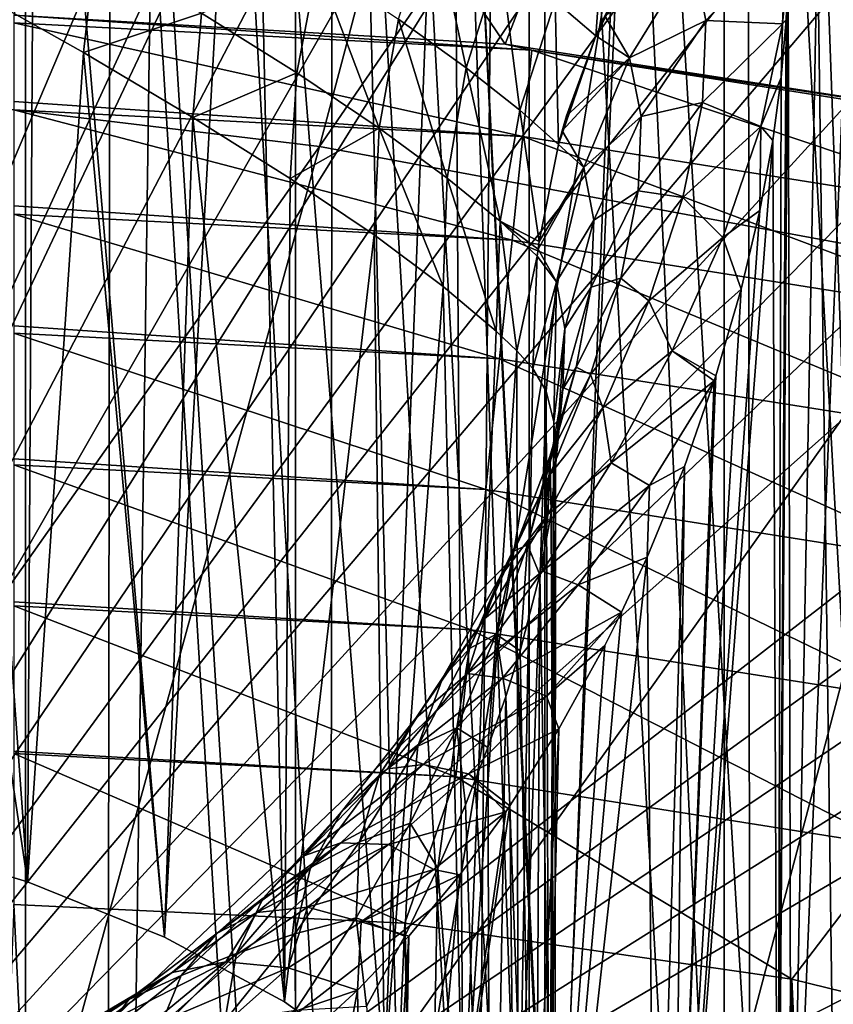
# Model space of a CAD drawing. Header units: metres. Extents: x -109 to 109, y -78 to 121.
# Tile 773 of 1056: x 7.42 to 9.4, y -13.93 to -11.53. Entities that reach past the tile are written whole.
import ezdxf

# ---------------------------------------------------------------- set-up
doc = ezdxf.new("R2010")
doc.units = ezdxf.units.M
doc.layers.add('solid_508554_SW0001', color=7, linetype='CONTINUOUS')

msp = doc.modelspace()

# ---------------------------------------------------------------- linework, layer by layer
at = {"layer": 'solid_508554_SW0001'}
for points in [[(6.423145, -19.82156, 39.123894), (8.487958, -20.147076, 38.560081), (7.048951, 4.990737, 25.77706)], [(8.487958, -20.147076, 38.560081), (7.88396, 4.258576, 25.879211), (7.048951, 4.990737, 25.77706)], [(8.487958, -20.147076, 38.560081), (8.700568, 3.531929, 25.949848), (7.88396, 4.258576, 25.879211)], [(8.487958, -20.147076, 38.560081), (9.499503, 2.811024, 25.989603), (8.700568, 3.531929, 25.949848)], [(8.487958, -20.147076, 38.560081), (10.488172, -20.561333, 37.842564), (9.499503, 2.811024, 25.989603)], [(5.75, -1.179039, -37.981754), (5.75, -14.267006, -31.022758), (23.401785, -14.267006, -31.022758)], [(11.492039, -1.179039, -37.981754), (5.75, -1.179039, -37.981754), (23.401785, -14.267006, -31.022758)], [(9.659669, -3.196356, -41.475849), (5.75, -15.767006, -33.620834), (5.75, -3.196356, -41.475849)], [(9.659669, -3.196356, -41.475849), (10.359494, -3.21484, -41.464298), (5.75, -15.767006, -33.620834)], [(10.359494, -3.21484, -41.464298), (11.057202, -3.269924, -41.429878), (5.75, -15.767006, -33.620834)], [(11.057202, -3.269924, -41.429878), (11.480465, -3.321346, -41.397747), (5.75, -15.767006, -33.620834)], [(11.480465, -3.321346, -41.397747), (11.621875, -3.341582, -41.385101), (5.75, -15.767006, -33.620834)], [(11.621875, -3.341582, -41.385101), (12.181594, -3.436978, -41.325493), (5.75, -15.767006, -33.620834)], [(12.181594, -3.436978, -41.325493), (12.733762, -3.555581, -41.251381), (5.75, -15.767006, -33.620834)], [(12.733762, -3.555581, -41.251381), (13.2759, -3.696718, -41.163189), (5.75, -15.767006, -33.620834)], [(13.2759, -3.696718, -41.163189), (13.807391, -3.860099, -41.061096), (5.75, -15.767006, -33.620834)], [(13.807391, -3.860099, -41.061096), (14.328628, -4.045819, -40.945045), (5.75, -15.767006, -33.620834)], [(9.510425, -14.823461, -11.176201), (9.510423, -3.999196, -17.425598), (9.135475, -4.479047, -18.276363)], [(14.328628, -4.045819, -40.945045), (14.839646, -4.253956, -40.814987), (5.75, -15.767006, -33.620834)], [(14.839646, -4.253956, -40.814987), (15.339787, -4.484349, -40.671021), (5.75, -15.767006, -33.620834)], [(9.135477, -15.320321, -12.017148), (9.135475, -4.479047, -18.276363), (8.660723, -4.934213, -19.089603)], [(9.135477, -15.320321, -12.017148), (9.510425, -14.823461, -11.176201), (9.135475, -4.479047, -18.276363)], [(15.339787, -4.484349, -40.671021), (15.827065, -4.736159, -40.513672), (5.75, -15.767006, -33.620834)], [(15.827065, -4.736159, -40.513672), (16.298344, -5.007792, -40.343937), (5.75, -15.767006, -33.620834)], [(8.660724, -15.797026, -12.817954), (8.660723, -4.934213, -19.089603), (8.091475, -5.359737, -19.856447)], [(8.660724, -15.797026, -12.817954), (9.135477, -15.320321, -12.017148), (8.660723, -4.934213, -19.089603)], [(16.298344, -5.007792, -40.343937), (16.7512, -5.297716, -40.162773), (5.75, -15.767006, -33.620834)], [(16.7512, -5.297716, -40.162773), (17.184731, -5.605155, -39.970665), (5.75, -15.767006, -33.620834)], [(8.091476, -16.248369, -13.56989), (8.091475, -5.359737, -19.856447), (7.433901, -5.751083, -20.568727)], [(8.091476, -16.248369, -13.56989), (8.660724, -15.797026, -12.817954), (8.091475, -5.359737, -19.856447)], [(17.184731, -5.605155, -39.970665), (17.992445, -6.271349, -39.554379), (5.75, -15.767006, -33.620834)], [(7.433904, -16.669548, -14.264944), (7.433901, -5.751083, -20.568727), (6.69489, -6.104142, -21.218948)], [(7.433904, -16.669548, -14.264944), (8.091476, -16.248369, -13.56989), (7.433901, -5.751083, -20.568727)], [(5.913664, -5.877412, 28.135874), (7.810618, -6.185591, 27.602091), (5.7801, -18.569515, 34.904865)], [(6.694893, -17.056128, -14.895814), (7.433904, -16.669548, -14.264944), (6.69489, -6.104142, -21.218948)], [(7.810618, -6.185591, 27.602091), (7.634212, -18.870733, 34.383137), (5.7801, -18.569515, 34.904865)], [(7.810618, -6.185591, 27.602091), (9.644688, -6.57755, 26.923199), (7.634212, -18.870733, 34.383137)], [(17.992445, -6.271349, -39.554379), (18.366848, -6.630276, -39.330097), (5.75, -15.767006, -33.620834)], [(9.644688, -6.57755, 26.923199), (9.42686, -19.253841, 33.719578), (7.634212, -18.870733, 34.383137)], [(18.366848, -6.630276, -39.330097), (18.720562, -7.005466, -39.095654), (5.75, -15.767006, -33.620834)], [(18.720562, -7.005466, -39.095654), (19.051762, -7.39502, -38.852234), (5.75, -15.767006, -33.620834)], [(19.051762, -7.39502, -38.852234), (19.3589, -7.797014, -38.60104), (5.75, -15.767006, -33.620834)], [(19.3589, -7.797014, -38.60104), (19.896652, -8.631512, -38.079586), (5.75, -15.767006, -33.620834)], [(9.210267, -7.834829, -59.631809), (6.602909, -11.652555, -66.38282), (6.703133, -11.294334, -65.76236)], [(9.210267, -7.834829, -59.631809), (8.149921, -11.838249, -66.562546), (6.602909, -11.652555, -66.38282)], [(9.210267, -7.834829, -59.631809), (10.715122, -8.109167, -59.694595), (8.149921, -11.838249, -66.562546)], [(10.715122, -8.109167, -59.694595), (9.690278, -12.123643, -66.634407), (8.149921, -11.838249, -66.562546)], [(9.679471, -17.666759, -16.590326), (9.192418, -8.863185, -21.663067), (9.660861, -8.616367, -21.235565)], [(19.896652, -8.631512, -38.079586), (20.330898, -9.503421, -37.534756), (5.75, -15.767006, -33.620834)], [(9.201024, -17.905983, -17.004675), (8.698686, -9.097452, -22.06883), (9.192418, -8.863185, -21.663067)], [(9.679471, -17.666759, -16.590326), (9.201024, -17.905983, -17.004675), (9.192418, -8.863185, -21.663067)], [(8.698957, -18.132782, -17.397505), (8.181185, -9.318447, -22.451603), (8.698686, -9.097452, -22.06883)], [(9.201024, -17.905983, -17.004675), (8.698957, -18.132782, -17.397505), (8.698686, -9.097452, -22.06883)], [(8.174561, -18.346577, -17.767807), (7.641208, -9.525617, -22.810432), (8.181185, -9.318447, -22.451603)], [(8.698957, -18.132782, -17.397505), (8.174561, -18.346577, -17.767807), (8.181185, -9.318447, -22.451603)], [(9.696388, -9.360734, 9.786733), (9.33898, -9.567246, 9.429044), (9.461201, -18.619303, -6.24958)], [(20.330898, -9.503421, -37.534756), (20.661522, -10.411524, -36.967312), (5.75, -15.767006, -33.620834)], [(7.629179, -18.546818, -18.114634), (7.08031, -9.718364, -23.144279), (7.641208, -9.525617, -22.810432)], [(8.174561, -18.346577, -17.767807), (7.629179, -18.546818, -18.114634), (7.641208, -9.525617, -22.810432)], [(9.33898, -9.567246, 9.429044), (8.928278, -9.747631, 9.116608), (9.461201, -18.619303, -6.24958)], [(7.629179, -18.546818, -18.114634), (7.064215, -18.732988, -18.437092), (7.08031, -9.718364, -23.144279)], [(8.928278, -9.747631, 9.116608), (8.472764, -9.89817, 8.855866), (8.722578, -14.918643, 0.160152)], [(8.928278, -9.747631, 9.116608), (8.722578, -14.918643, 0.160152), (9.461201, -18.619303, -6.24958)], [(8.472764, -9.89817, 8.855866), (7.979781, -10.016441, 8.651015), (8.308272, -14.09659, 1.58399)], [(8.472764, -9.89817, 8.855866), (8.308272, -14.09659, 1.58399), (8.499794, -14.289085, 1.250579)], [(8.472764, -9.89817, 8.855866), (8.499794, -14.289085, 1.250579), (8.633987, -14.492667, 0.897964)], [(8.472764, -9.89817, 8.855866), (8.633987, -14.492667, 0.897964), (8.708902, -14.704378, 0.53127)], [(8.472764, -9.89817, 8.855866), (8.708902, -14.704378, 0.53127), (8.722578, -14.918643, 0.160152)], [(7.979781, -10.016441, 8.651015), (7.458695, -10.100036, 8.506226), (7.77206, -13.762708, 2.162291)], [(7.979781, -10.016441, 8.651015), (7.77206, -13.762708, 2.162291), (8.064473, -13.920247, 1.889425)], [(7.979781, -10.016441, 8.651015), (8.064473, -13.920247, 1.889425), (8.308272, -14.09659, 1.58399)], [(7.458695, -10.100036, 8.506226), (6.92121, -10.147215, 8.424508), (7.438425, -13.62795, 2.395699)], [(7.458695, -10.100036, 8.506226), (7.438425, -13.62795, 2.395699), (7.77206, -13.762708, 2.162291)], [(6.92121, -10.147215, 8.424508), (7.069061, -13.518189, 2.585809), (7.438425, -13.62795, 2.395699)], [(8.602108, -11.589325, -59.769997), (7.732447, -10.302556, -57.64455), (7.405207, -11.518138, -59.75)], [(8.602108, -11.589325, -59.769997), (9.034417, -10.46291, -57.795441), (7.732447, -10.302556, -57.64455)], [(20.661522, -10.411524, -36.967312), (20.883615, -11.343092, -36.385204), (5.75, -15.767006, -33.620834)], [(8.602108, -11.589325, -59.769997), (9.781337, -11.771562, -59.779747), (9.034417, -10.46291, -57.795441)], [(9.781337, -11.771562, -59.779747), (10.330504, -10.708433, -57.843227), (9.034417, -10.46291, -57.795441)], [(9.463782, -10.73003, -1.01759), (9.521611, -14.540755, -7.770699), (9.298349, -14.771033, -7.637747)], [(9.371919, -10.825266, -0.962606), (9.463782, -10.73003, -1.01759), (9.298349, -14.771033, -7.637747)], [(9.371919, -10.825266, -0.962606), (9.298349, -14.771033, -7.637747), (9.291344, -11.400603, -1.785541)], [(8.723991, -11.484418, -0.437295), (8.847522, -11.229573, -0.497606), (8.822866, -11.568712, -0.759771)], [(8.847522, -11.229573, -0.497606), (8.95208, -11.317112, -0.821724), (8.822866, -11.568712, -0.759771)], [(8.507225, -11.646921, -0.05609), (8.342349, -11.52809, 0.221877), (8.424229, -11.262423, 0.140895)], [(8.507225, -11.646921, -0.05609), (8.424229, -11.262423, 0.140895), (8.590688, -11.381258, -0.135471)], [(8.822866, -11.568712, -0.759771), (8.95208, -11.317112, -0.821724), (8.868847, -11.468816, -0.78545)], [(9.090771, -11.531595, -1.529619), (9.059055, -11.372104, -1.184422), (9.287182, -11.321265, -1.638604)], [(9.090771, -11.531595, -1.529619), (9.287182, -11.321265, -1.638604), (9.277694, -11.539186, -1.997549)], [(9.277694, -11.539186, -1.997549), (9.287182, -11.321265, -1.638604), (9.291344, -11.400603, -1.785541)], [(20.883615, -11.343092, -36.385204), (20.993389, -12.27847, -35.800713), (5.75, -15.767006, -33.620834)], [(7.603349, -11.357641, 0.973571), (7.574615, -11.609611, 1.114261), (7.281295, -11.443444, 1.252484)], [(7.862747, -11.513158, 0.795933), (7.574615, -11.609611, 1.114261), (7.603349, -11.357641, 0.973571)], [(8.637384, -11.749721, -0.36011), (8.507225, -11.646921, -0.05609), (8.590688, -11.381258, -0.135471)], [(8.637384, -11.749721, -0.36011), (8.590688, -11.381258, -0.135471), (8.723991, -11.484418, -0.437295)], [(8.905142, -11.622352, -1.092719), (8.84436, -11.520202, -0.77241), (9.059055, -11.372104, -1.184422)], [(8.905142, -11.622352, -1.092719), (9.059055, -11.372104, -1.184422), (9.090771, -11.531595, -1.529619)], [(8.094584, -11.659171, 0.579086), (7.862747, -11.513158, 0.795933), (8.144855, -11.395794, 0.469784)], [(8.294971, -11.793826, 0.326672), (8.094584, -11.659171, 0.579086), (8.144855, -11.395794, 0.469784)], [(8.294971, -11.793826, 0.326672), (8.144855, -11.395794, 0.469784), (8.342349, -11.52809, 0.221877)], [(9.291344, -11.400603, -1.785541), (9.298349, -14.771033, -7.637747), (9.266297, -14.799256, -7.621453)], [(9.286738, -11.529937, -2.000115), (9.291344, -11.400603, -1.785541), (9.266297, -14.799256, -7.621453)], [(9.277694, -11.539186, -1.997549), (9.291344, -11.400603, -1.785541), (9.286738, -11.529937, -2.000115)], [(7.281295, -11.443444, 1.252484), (7.438425, -13.62795, 2.395699), (7.069061, -13.518189, 2.585809)], [(7.281295, -11.443444, 1.252484), (7.574615, -11.609611, 1.114261), (7.438425, -13.62795, 2.395699)], [(8.822866, -11.568712, -0.759771), (8.868847, -11.468816, -0.78545), (8.84436, -11.520202, -0.77241)], [(8.637384, -11.749721, -0.36011), (8.723991, -11.484418, -0.437295), (8.731584, -11.833291, -0.685571)], [(8.723991, -11.484418, -0.437295), (8.822866, -11.568712, -0.759771), (8.731584, -11.833291, -0.685571)], [(8.667223, -11.603233, -59.782154), (7.405207, -11.518138, -59.75), (7.405208, -11.537035, -59.782173)], [(8.667223, -11.603233, -59.782154), (8.602108, -11.589325, -59.769997), (7.405207, -11.518138, -59.75)], [(7.862747, -11.513158, 0.795933), (7.841591, -11.767395, 0.932906), (7.574615, -11.609611, 1.114261)], [(8.094584, -11.659171, 0.579086), (7.841591, -11.767395, 0.932906), (7.862747, -11.513158, 0.795933)], [(8.460713, -11.915014, 0.042941), (8.294971, -11.793826, 0.326672), (8.342349, -11.52809, 0.221877)], [(8.460713, -11.915014, 0.042941), (8.342349, -11.52809, 0.221877), (8.507225, -11.646921, -0.05609)], [(8.822866, -11.568712, -0.759771), (8.84436, -11.520202, -0.77241), (8.905142, -11.622352, -1.092719)], [(9.274539, -11.669884, -2.217753), (9.286738, -11.529937, -2.000115), (9.266297, -14.799256, -7.621453)], [(9.277694, -11.539186, -1.997549), (9.286738, -11.529937, -2.000115), (9.274539, -11.669884, -2.217753)], [(8.645122, -11.813801, -60.08363), (7.405208, -11.537035, -59.782173), (7.40521, -11.728622, -60.058723)], [(8.645122, -11.813801, -60.08363), (8.667223, -11.603233, -59.782154), (7.405208, -11.537035, -59.782173)], [(8.93302, -11.765475, -1.406727), (8.905142, -11.622352, -1.092719), (9.090771, -11.531595, -1.529619)], [(8.93302, -11.765475, -1.406727), (9.090771, -11.531595, -1.529619), (9.082286, -11.730803, -1.856757)], [(9.082286, -11.730803, -1.856757), (9.090771, -11.531595, -1.529619), (9.277694, -11.539186, -1.997549)], [(9.082286, -11.730803, -1.856757), (9.277694, -11.539186, -1.997549), (9.224244, -11.789836, -2.322855)], [(9.224244, -11.789836, -2.322855), (9.277694, -11.539186, -1.997549), (9.274539, -11.669884, -2.217753)], [(8.731584, -11.833291, -0.685571), (8.822866, -11.568712, -0.759771), (8.74086, -11.799649, -0.695478)], [(8.74086, -11.799649, -0.695478), (8.822866, -11.568712, -0.759771), (8.751549, -11.763553, -0.70596)], [(8.751549, -11.763553, -0.70596), (8.822866, -11.568712, -0.759771), (8.905142, -11.622352, -1.092719)], [(8.667223, -11.603233, -59.782154), (9.781337, -11.771562, -59.779747), (8.602108, -11.589325, -59.769997)], [(7.574615, -11.609611, 1.114261), (7.77206, -13.762708, 2.162291), (7.438425, -13.62795, 2.395699)], [(7.574615, -11.609611, 1.114261), (7.841591, -11.767395, 0.932906), (7.77206, -13.762708, 2.162291)], [(8.645122, -11.813801, -60.08363), (9.872925, -12.008151, -60.08363), (8.667223, -11.603233, -59.782154)], [(8.667223, -11.603233, -59.782154), (9.916981, -11.801066, -59.782154), (9.781337, -11.771562, -59.779747)], [(9.872925, -12.008151, -60.08363), (9.916981, -11.801066, -59.782154), (8.667223, -11.603233, -59.782154)], [(8.74086, -11.799649, -0.695478), (8.751549, -11.763553, -0.70596), (8.905142, -11.622352, -1.092719)], [(8.793623, -11.889609, -0.988512), (8.74086, -11.799649, -0.695478), (8.905142, -11.622352, -1.092719)], [(8.793623, -11.889609, -0.988512), (8.905142, -11.622352, -1.092719), (8.93302, -11.765475, -1.406727)], [(8.589518, -12.01992, -0.26767), (8.460713, -11.915014, 0.042941), (8.507225, -11.646921, -0.05609)], [(8.589518, -12.01992, -0.26767), (8.507225, -11.646921, -0.05609), (8.637384, -11.749721, -0.36011)], [(8.149921, -11.838249, -66.562546), (5.464356, -15.643112, -73.294662), (6.602909, -11.652555, -66.38282)], [(8.094584, -11.659171, 0.579086), (8.078415, -11.915653, 0.711857), (7.841591, -11.767395, 0.932906)], [(8.294971, -11.793826, 0.326672), (8.078415, -11.915653, 0.711857), (8.094584, -11.659171, 0.579086)], [(9.224244, -11.789836, -2.322855), (9.274539, -11.669884, -2.217753), (9.253583, -11.823315, -2.441766)], [(9.253583, -11.823315, -2.441766), (9.274539, -11.669884, -2.217753), (9.266297, -14.799256, -7.621453)], [(8.645122, -11.813801, -60.08363), (7.40521, -11.728622, -60.058723), (7.40521, -11.748763, -60.083649)], [(8.925566, -11.946391, -1.702861), (9.082286, -11.730803, -1.856757), (9.034429, -11.962264, -2.152687)], [(8.925566, -11.946391, -1.702861), (8.93302, -11.765475, -1.406727), (9.082286, -11.730803, -1.856757)], [(9.034429, -11.962264, -2.152687), (9.082286, -11.730803, -1.856757), (9.224244, -11.789836, -2.322855)], [(8.618633, -12.066143, -60.350716), (7.40521, -11.748763, -60.083649), (7.405212, -11.98277, -60.33263)], [(8.618633, -12.066143, -60.350716), (8.645122, -11.813801, -60.08363), (7.40521, -11.748763, -60.083649)], [(7.841591, -11.767395, 0.932906), (8.064473, -13.920247, 1.889425), (7.77206, -13.762708, 2.162291)], [(7.841591, -11.767395, 0.932906), (8.078415, -11.915653, 0.711857), (8.064473, -13.920247, 1.889425)], [(8.589518, -12.01992, -0.26767), (8.637384, -11.749721, -0.36011), (8.684546, -12.069625, -0.61229)], [(8.637384, -11.749721, -0.36011), (8.731584, -11.833291, -0.685571), (8.684546, -12.069625, -0.61229)], [(8.817666, -12.017368, -1.27284), (8.793623, -11.889609, -0.988512), (8.93302, -11.765475, -1.406727)], [(8.817666, -12.017368, -1.27284), (8.93302, -11.765475, -1.406727), (8.925566, -11.946391, -1.702861)], [(9.034429, -11.962264, -2.152687), (9.224244, -11.789836, -2.322855), (9.132096, -12.059496, -2.607324)], [(9.132096, -12.059496, -2.607324), (9.224244, -11.789836, -2.322855), (9.222036, -11.993796, -2.676036)], [(9.224244, -11.789836, -2.322855), (9.253583, -11.823315, -2.441766), (9.222036, -11.993796, -2.676036)], [(8.294971, -11.793826, 0.326672), (8.282582, -12.053431, 0.453684), (8.078415, -11.915653, 0.711857)], [(8.294971, -11.793826, 0.326672), (8.450891, -12.178666, 0.161933), (8.282582, -12.053431, 0.453684)], [(8.460713, -11.915014, 0.042941), (8.450891, -12.178666, 0.161933), (8.294971, -11.793826, 0.326672)], [(8.618633, -12.066143, -60.350716), (9.820127, -12.25632, -60.350716), (8.645122, -11.813801, -60.08363)], [(9.820127, -12.25632, -60.350716), (9.872925, -12.008151, -60.08363), (8.645122, -11.813801, -60.08363)], [(8.731584, -11.833291, -0.685571), (8.74086, -11.799649, -0.695478), (8.793623, -11.889609, -0.988512)], [(8.149921, -11.838249, -66.562546), (7.051018, -15.837034, -73.484901), (5.464356, -15.643112, -73.294662)], [(8.149921, -11.838249, -66.562546), (9.690278, -12.123643, -66.634407), (7.051018, -15.837034, -73.484901)], [(8.684546, -12.069625, -0.61229), (8.731584, -11.833291, -0.685571), (8.793623, -11.889609, -0.988512)], [(9.253583, -11.823315, -2.441766), (9.266297, -14.799256, -7.621453), (9.011497, -14.991591, -7.510408)], [(9.222036, -11.993796, -2.676036), (9.253583, -11.823315, -2.441766), (9.011497, -14.991591, -7.510408)], [(8.682158, -12.088282, -0.606236), (8.684546, -12.069625, -0.61229), (8.793623, -11.889609, -0.988512)], [(8.727139, -12.167551, -0.87427), (8.682158, -12.088282, -0.606236), (8.793623, -11.889609, -0.988512)], [(8.727139, -12.167551, -0.87427), (8.793623, -11.889609, -0.988512), (8.817666, -12.017368, -1.27284)], [(8.078415, -11.915653, 0.711857), (8.282582, -12.053431, 0.453684), (8.064473, -13.920247, 1.889425)], [(8.460713, -11.915014, 0.042941), (8.580321, -12.288092, -0.158789), (8.450891, -12.178666, 0.161933)], [(8.589518, -12.01992, -0.26767), (8.580321, -12.288092, -0.158789), (8.460713, -11.915014, 0.042941)], [(8.811245, -12.180848, -1.539508), (8.925566, -11.946391, -1.702861), (8.883424, -12.159011, -1.97046)], [(8.811245, -12.180848, -1.539508), (8.817666, -12.017368, -1.27284), (8.925566, -11.946391, -1.702861)], [(8.883424, -12.159011, -1.97046), (8.925566, -11.946391, -1.702861), (9.034429, -11.962264, -2.152687)], [(8.618633, -12.066143, -60.350716), (7.405212, -11.98277, -60.33263), (7.405212, -12.002495, -60.350735)], [(8.883424, -12.159011, -1.97046), (9.034429, -11.962264, -2.152687), (8.951657, -12.213821, -2.411487)], [(8.951657, -12.213821, -2.411487), (9.034429, -11.962264, -2.152687), (9.132096, -12.059496, -2.607324)], [(8.588334, -12.354781, -60.577614), (7.405212, -12.002495, -60.350735), (7.405213, -12.274901, -60.565598)], [(8.588334, -12.354781, -60.577614), (8.618633, -12.066143, -60.350716), (7.405212, -12.002495, -60.350735)], [(9.176649, -12.185653, -2.924203), (9.222036, -11.993796, -2.676036), (9.011497, -14.991591, -7.510408)], [(9.132096, -12.059496, -2.607324), (9.222036, -11.993796, -2.676036), (9.176649, -12.185653, -2.924203)], [(8.589518, -12.01992, -0.26767), (8.629975, -12.335821, -0.32912), (8.580321, -12.288092, -0.158789)], [(8.589518, -12.01992, -0.26767), (8.680145, -12.10531, -0.600677), (8.629975, -12.335821, -0.32912)], [(8.589518, -12.01992, -0.26767), (8.684546, -12.069625, -0.61229), (8.682158, -12.088282, -0.606236)], [(8.589518, -12.01992, -0.26767), (8.682158, -12.088282, -0.606236), (8.680145, -12.10531, -0.600677)], [(8.747439, -12.281309, -1.13113), (8.727139, -12.167551, -0.87427), (8.817666, -12.017368, -1.27284)], [(8.747439, -12.281309, -1.13113), (8.817666, -12.017368, -1.27284), (8.811245, -12.180848, -1.539508)], [(8.282582, -12.053431, 0.453684), (8.308272, -14.09659, 1.58399), (8.064473, -13.920247, 1.889425)], [(8.282582, -12.053431, 0.453684), (8.450891, -12.178666, 0.161933), (8.308272, -14.09659, 1.58399)], [(8.588334, -12.354781, -60.577614), (9.759732, -12.540185, -60.577614), (8.618633, -12.066143, -60.350716)], [(9.759732, -12.540185, -60.577614), (9.820127, -12.25632, -60.350716), (8.618633, -12.066143, -60.350716)], [(8.951657, -12.213821, -2.411487), (9.132096, -12.059496, -2.607324), (9.008538, -12.335422, -2.848799)], [(9.008538, -12.335422, -2.848799), (9.132096, -12.059496, -2.607324), (9.176649, -12.185653, -2.924203)], [(8.680145, -12.10531, -0.600677), (8.669254, -12.37823, -0.504999), (8.629975, -12.335821, -0.32912)], [(8.680145, -12.10531, -0.600677), (8.727139, -12.167551, -0.87427), (8.669254, -12.37823, -0.504999)], [(8.680145, -12.10531, -0.600677), (8.682158, -12.088282, -0.606236), (8.727139, -12.167551, -0.87427)], [(9.690278, -12.123643, -66.634407), (8.631145, -16.132805, -73.563599), (7.051018, -15.837034, -73.484901)], [(9.690278, -12.123643, -66.634407), (11.206766, -12.522927, -66.627831), (8.631145, -16.132805, -73.563599)], [(8.727139, -12.167551, -0.87427), (8.701649, -12.433493, -0.70665), (8.669254, -12.37823, -0.504999)], [(8.727139, -12.167551, -0.87427), (8.7202, -12.508823, -0.899426), (8.701649, -12.433493, -0.70665)], [(8.747439, -12.281309, -1.13113), (8.7202, -12.508823, -0.899426), (8.727139, -12.167551, -0.87427)], [(8.774807, -12.375418, -1.780493), (8.883424, -12.159011, -1.97046), (8.81017, -12.392888, -2.204983)], [(8.774807, -12.375418, -1.780493), (8.811245, -12.180848, -1.539508), (8.883424, -12.159011, -1.97046)], [(8.81017, -12.392888, -2.204983), (8.883424, -12.159011, -1.97046), (8.951657, -12.213821, -2.411487)], [(8.450891, -12.178666, 0.161933), (8.499794, -14.289085, 1.250579), (8.308272, -14.09659, 1.58399)], [(8.450891, -12.178666, 0.161933), (8.580321, -12.288092, -0.158789), (8.499794, -14.289085, 1.250579)], [(8.74203, -12.428621, -1.370567), (8.811245, -12.180848, -1.539508), (8.774807, -12.375418, -1.780493)], [(8.74203, -12.428621, -1.370567), (8.747439, -12.281309, -1.13113), (8.811245, -12.180848, -1.539508)], [(9.008538, -12.335422, -2.848799), (9.176649, -12.185653, -2.924203), (9.115438, -12.396333, -3.181992)], [(9.115438, -12.396333, -3.181992), (9.176649, -12.185653, -2.924203), (9.011497, -14.991591, -7.510408)], [(8.81017, -12.392888, -2.204983), (8.951657, -12.213821, -2.411487), (8.840129, -12.47396, -2.631607)], [(8.840129, -12.47396, -2.631607), (8.951657, -12.213821, -2.411487), (9.008538, -12.335422, -2.848799)], [(20.993389, -12.27847, -35.800713), (21.094297, -14.025611, -34.708981), (5.75, -15.767006, -33.620834)], [(8.588334, -12.354781, -60.577614), (7.405213, -12.274901, -60.565598), (7.405213, -12.292723, -60.577637)], [(8.554882, -12.673449, -60.759403), (7.405213, -12.292723, -60.577637), (7.405213, -12.598493, -60.752422)], [(8.554882, -12.673449, -60.759403), (8.588334, -12.354781, -60.577614), (7.405213, -12.292723, -60.577637)], [(8.580321, -12.288092, -0.158789), (8.629975, -12.335821, -0.32912), (8.499794, -14.289085, 1.250579)], [(8.747439, -12.281309, -1.13113), (8.724646, -12.607087, -1.084892), (8.7202, -12.508823, -0.899426)], [(8.74203, -12.428621, -1.370567), (8.724646, -12.607087, -1.084892), (8.747439, -12.281309, -1.13113)], [(8.629975, -12.335821, -0.32912), (8.633987, -14.492667, 0.897964), (8.499794, -14.289085, 1.250579)], [(8.629975, -12.335821, -0.32912), (8.669254, -12.37823, -0.504999), (8.633987, -14.492667, 0.897964)], [(8.840129, -12.47396, -2.631607), (9.008538, -12.335422, -2.848799), (8.86029, -12.608384, -3.051353)], [(8.86029, -12.608384, -3.051353), (9.008538, -12.335422, -2.848799), (9.111379, -12.408993, -3.197059)], [(9.008538, -12.335422, -2.848799), (9.115438, -12.396333, -3.181992), (9.111379, -12.408993, -3.197059)], [(8.554882, -12.673449, -60.759403), (9.693055, -12.853582, -60.759403), (8.588334, -12.354781, -60.577614)], [(9.693055, -12.853582, -60.759403), (9.759732, -12.540185, -60.577614), (8.588334, -12.354781, -60.577614)], [(8.669254, -12.37823, -0.504999), (8.701649, -12.433493, -0.70665), (8.633987, -14.492667, 0.897964)], [(8.710716, -12.637862, -2.405518), (8.81017, -12.392888, -2.204983), (8.840129, -12.47396, -2.631607)], [(8.710987, -12.592456, -1.992703), (8.81017, -12.392888, -2.204983), (8.710716, -12.637862, -2.405518)], [(8.710987, -12.592456, -1.992703), (8.774807, -12.375418, -1.780493), (8.81017, -12.392888, -2.204983)], [(8.711148, -12.606359, -1.587283), (8.774807, -12.375418, -1.780493), (8.710987, -12.592456, -1.992703)], [(8.711148, -12.606359, -1.587283), (8.74203, -12.428621, -1.370567), (8.774807, -12.375418, -1.780493)], [(8.953136, -12.663397, -3.378514), (8.86029, -12.608384, -3.051353), (9.111379, -12.408993, -3.197059)], [(8.953136, -12.663397, -3.378514), (9.111379, -12.408993, -3.197059), (9.038423, -12.617383, -3.439612)], [(9.111379, -12.408993, -3.197059), (9.115438, -12.396333, -3.181992), (9.011497, -14.991591, -7.510408)], [(9.038423, -12.617383, -3.439612), (9.111379, -12.408993, -3.197059), (9.011497, -14.991591, -7.510408)], [(8.701649, -12.433493, -0.70665), (8.708902, -14.704378, 0.53127), (8.633987, -14.492667, 0.897964)], [(8.701649, -12.433493, -0.70665), (8.7202, -12.508823, -0.899426), (8.708902, -14.704378, 0.53127)], [(8.711148, -12.606359, -1.587283), (8.713899, -12.730687, -1.262601), (8.74203, -12.428621, -1.370567)], [(8.74203, -12.428621, -1.370567), (8.713899, -12.730687, -1.262601), (8.724646, -12.607087, -1.084892)], [(8.705519, -12.734017, -2.816858), (8.840129, -12.47396, -2.631607), (8.86029, -12.608384, -3.051353)], [(8.710716, -12.637862, -2.405518), (8.840129, -12.47396, -2.631607), (8.705519, -12.734017, -2.816858)], [(8.7202, -12.508823, -0.899426), (8.724646, -12.607087, -1.084892), (8.708902, -14.704378, 0.53127)], [(11.206766, -12.522927, -66.627831), (10.186894, -16.545107, -73.561165), (8.631145, -16.132805, -73.563599)], [(8.554882, -12.673449, -60.759403), (7.405213, -12.598493, -60.752422), (7.405213, -12.613142, -60.759418)], [(8.623364, -12.823248, -2.175887), (8.710987, -12.592456, -1.992703), (8.710716, -12.637862, -2.405518)], [(8.656454, -12.807799, -1.779675), (8.710987, -12.592456, -1.992703), (8.623364, -12.823248, -2.175887)], [(8.656454, -12.807799, -1.779675), (8.711148, -12.606359, -1.587283), (8.710987, -12.592456, -1.992703)], [(8.656454, -12.807799, -1.779675), (8.686456, -12.881332, -1.431839), (8.711148, -12.606359, -1.587283)], [(8.711148, -12.606359, -1.587283), (8.686456, -12.881332, -1.431839), (8.713899, -12.730687, -1.262601)], [(8.953136, -12.663397, -3.378514), (8.692814, -12.871826, -3.220449), (8.86029, -12.608384, -3.051353)], [(8.705519, -12.734017, -2.816858), (8.86029, -12.608384, -3.051353), (8.692814, -12.871826, -3.220449)], [(8.724646, -12.607087, -1.084892), (8.722578, -14.918643, 0.160152), (8.708902, -14.704378, 0.53127)], [(8.724646, -12.607087, -1.084892), (8.713899, -12.730687, -1.262601), (8.722578, -14.918643, 0.160152)], [(8.519003, -13.015224, -60.892128), (7.405213, -12.613142, -60.759418), (7.405212, -12.946314, -60.888931)], [(8.519003, -13.015224, -60.892128), (8.554882, -12.673449, -60.759403), (7.405213, -12.613142, -60.759418)], [(8.947718, -12.837912, -3.686445), (9.038423, -12.617383, -3.439612), (8.967382, -15.019935, -7.494044)], [(8.953136, -12.663397, -3.378514), (9.038423, -12.617383, -3.439612), (8.947718, -12.837912, -3.686445)], [(9.038423, -12.617383, -3.439612), (9.011497, -14.991591, -7.510408), (8.967382, -15.019935, -7.494044)], [(8.589587, -12.885892, -2.575571), (8.710716, -12.637862, -2.405518), (8.705519, -12.734017, -2.816858)], [(8.623364, -12.823248, -2.175887), (8.710716, -12.637862, -2.405518), (8.589587, -12.885892, -2.575571)], [(8.519003, -13.015224, -60.892128), (9.621541, -13.189707, -60.892128), (8.554882, -12.673449, -60.759403)], [(9.621541, -13.189707, -60.892128), (9.693055, -12.853582, -60.759403), (8.554882, -12.673449, -60.759403)], [(8.953136, -12.663397, -3.378514), (8.780136, -12.905585, -3.531995), (8.692814, -12.871826, -3.220449)], [(8.953136, -12.663397, -3.378514), (8.947718, -12.837912, -3.686445), (8.780136, -12.905585, -3.531995)], [(8.552422, -12.987603, -2.972237), (8.705519, -12.734017, -2.816858), (8.692814, -12.871826, -3.220449)], [(8.589587, -12.885892, -2.575571), (8.705519, -12.734017, -2.816858), (8.552422, -12.987603, -2.972237)], [(8.713899, -12.730687, -1.262601), (8.686456, -12.881332, -1.431839), (8.722578, -14.918643, 0.160152)], [(8.515238, -13.060413, -2.333207), (8.623364, -12.823248, -2.175887), (8.589587, -12.885892, -2.575571)], [(8.580142, -13.025727, -1.948154), (8.623364, -12.823248, -2.175887), (8.515238, -13.060413, -2.333207)], [(8.580142, -13.025727, -1.948154), (8.638387, -13.066298, -1.598085), (8.656454, -12.807799, -1.779675)], [(8.580142, -13.025727, -1.948154), (8.656454, -12.807799, -1.779675), (8.623364, -12.823248, -2.175887)], [(8.656454, -12.807799, -1.779675), (8.638387, -13.066298, -1.598085), (8.686456, -12.881332, -1.431839)], [(8.947718, -12.837912, -3.686445), (8.967382, -15.019935, -7.494044), (8.68906, -15.171549, -7.40651)], [(8.885427, -12.97171, -3.832506), (8.947718, -12.837912, -3.686445), (8.68906, -15.171549, -7.40651)], [(8.780136, -12.905585, -3.531995), (8.947718, -12.837912, -3.686445), (8.885427, -12.97171, -3.832506)], [(8.780136, -12.905585, -3.531995), (8.510161, -13.121309, -3.361816), (8.692814, -12.871826, -3.220449)], [(8.552422, -12.987603, -2.972237), (8.692814, -12.871826, -3.220449), (8.510161, -13.121309, -3.361816)], [(8.450414, -13.130771, -2.719608), (8.589587, -12.885892, -2.575571), (8.552422, -12.987603, -2.972237)], [(8.515238, -13.060413, -2.333207), (8.589587, -12.885892, -2.575571), (8.450414, -13.130771, -2.719608)], [(8.686456, -12.881332, -1.431839), (8.638387, -13.066298, -1.598085), (8.674805, -15.132242, -0.209812)], [(8.686456, -12.881332, -1.431839), (8.674805, -15.132242, -0.209812), (8.722578, -14.918643, 0.160152)], [(8.780136, -12.905585, -3.531995), (8.59568, -13.132791, -3.662347), (8.510161, -13.121309, -3.361816)], [(8.780136, -12.905585, -3.531995), (8.885427, -12.97171, -3.832506), (8.59568, -13.132791, -3.662347)], [(8.481477, -13.372688, -60.972912), (7.405212, -12.956797, -60.892139), (7.40521, -13.310596, -60.972076)], [(8.519003, -13.015224, -60.892128), (7.405212, -12.946314, -60.888931), (7.405212, -12.956797, -60.892139)], [(8.481477, -13.372688, -60.972912), (8.519003, -13.015224, -60.892128), (7.405212, -12.956797, -60.892139)], [(8.384207, -13.230164, -3.102952), (8.552422, -12.987603, -2.972237), (8.510161, -13.121309, -3.361816)], [(8.450414, -13.130771, -2.719608), (8.552422, -12.987603, -2.972237), (8.384207, -13.230164, -3.102952)], [(8.702856, -13.176366, -3.95332), (8.59568, -13.132791, -3.662347), (8.885427, -12.97171, -3.832506)], [(8.844849, -13.052691, -3.919865), (8.885427, -12.97171, -3.832506), (8.68906, -15.171549, -7.40651)], [(8.702856, -13.176366, -3.95332), (8.885427, -12.97171, -3.832506), (8.844849, -13.052691, -3.919865)], [(8.481477, -13.372688, -60.972912), (9.546744, -13.541259, -60.972912), (8.519003, -13.015224, -60.892128)], [(9.546744, -13.541259, -60.972912), (9.621541, -13.189707, -60.892128), (8.519003, -13.015224, -60.892128)], [(8.484232, -13.253449, -2.095506), (8.559884, -13.301601, -1.769339), (8.580142, -13.025727, -1.948154)], [(8.484232, -13.253449, -2.095506), (8.580142, -13.025727, -1.948154), (8.515238, -13.060413, -2.333207)], [(8.580142, -13.025727, -1.948154), (8.559884, -13.301601, -1.769339), (8.603735, -13.176827, -1.682887)], [(8.580142, -13.025727, -1.948154), (8.603735, -13.176827, -1.682887), (8.638387, -13.066298, -1.598085)], [(8.389206, -13.297939, -2.468546), (8.515238, -13.060413, -2.333207), (8.450414, -13.130771, -2.719608)], [(8.484232, -13.253449, -2.095506), (8.515238, -13.060413, -2.333207), (8.389206, -13.297939, -2.468546)], [(8.732369, -13.25604, -4.136699), (8.844849, -13.052691, -3.919865), (8.68906, -15.171549, -7.40651)], [(8.702856, -13.176366, -3.95332), (8.844849, -13.052691, -3.919865), (8.732369, -13.25604, -4.136699)], [(8.638387, -13.066298, -1.598085), (8.603735, -13.176827, -1.682887), (8.674805, -15.132242, -0.209812)], [(8.295815, -13.367808, -2.842251), (8.450414, -13.130771, -2.719608), (8.384207, -13.230164, -3.102952)], [(8.389206, -13.297939, -2.468546), (8.450414, -13.130771, -2.719608), (8.295815, -13.367808, -2.842251)], [(8.59568, -13.132791, -3.662347), (8.315434, -13.353433, -3.480447), (8.510161, -13.121309, -3.361816)], [(8.384207, -13.230164, -3.102952), (8.510161, -13.121309, -3.361816), (8.315434, -13.353433, -3.480447)], [(8.59568, -13.132791, -3.662347), (8.402238, -13.342785, -3.773402), (8.315434, -13.353433, -3.480447)], [(8.702856, -13.176366, -3.95332), (8.402238, -13.342785, -3.773402), (8.59568, -13.132791, -3.662347)], [(8.702856, -13.176366, -3.95332), (8.512888, -13.365517, -4.058092), (8.402238, -13.342785, -3.773402)], [(8.702856, -13.176366, -3.95332), (8.732369, -13.25604, -4.136699), (8.512888, -13.365517, -4.058092)], [(8.603735, -13.176827, -1.682887), (8.559884, -13.301601, -1.769339), (8.566797, -15.339779, -0.569277)], [(8.603735, -13.176827, -1.682887), (8.566797, -15.339779, -0.569277), (8.674805, -15.132242, -0.209812)], [(8.203417, -13.458057, -3.213559), (8.384207, -13.230164, -3.102952), (8.315434, -13.353433, -3.480447)], [(8.295815, -13.367808, -2.842251), (8.384207, -13.230164, -3.102952), (8.203417, -13.458057, -3.213559)], [(8.370248, -13.485149, -2.224995), (8.437832, -13.595462, -1.945332), (8.484232, -13.253449, -2.095506)], [(8.370248, -13.485149, -2.224995), (8.484232, -13.253449, -2.095506), (8.389206, -13.297939, -2.468546)], [(8.484232, -13.253449, -2.095506), (8.437832, -13.595462, -1.945332), (8.505173, -13.441213, -1.856987)], [(8.484232, -13.253449, -2.095506), (8.505173, -13.441213, -1.856987), (8.559884, -13.301601, -1.769339)], [(8.512888, -13.365517, -4.058092), (8.732369, -13.25604, -4.136699), (8.613506, -13.443174, -4.334469)], [(8.613506, -13.443174, -4.334469), (8.732369, -13.25604, -4.136699), (8.632245, -15.197343, -7.391617)], [(8.732369, -13.25604, -4.136699), (8.68906, -15.171549, -7.40651), (8.632245, -15.197343, -7.391617)], [(8.247077, -13.530985, -2.585886), (8.389206, -13.297939, -2.468546), (8.295815, -13.367808, -2.842251)], [(8.370248, -13.485149, -2.224995), (8.389206, -13.297939, -2.468546), (8.247077, -13.530985, -2.585886)], [(8.559884, -13.301601, -1.769339), (8.505173, -13.441213, -1.856987), (8.566797, -15.339779, -0.569277)], [(7.40521, -13.316224, -60.972919), (7.405207, -13.683202, -61), (8.357316, -13.729069, -61)], [(8.481477, -13.372688, -60.972912), (7.40521, -13.310596, -60.972076), (7.40521, -13.316224, -60.972919)], [(8.481477, -13.372688, -60.972912), (7.40521, -13.316224, -60.972919), (8.357316, -13.729069, -61)], [(8.402238, -13.342785, -3.773402), (8.111263, -13.56514, -3.580633), (8.315434, -13.353433, -3.480447)], [(8.402238, -13.342785, -3.773402), (8.202061, -13.533509, -3.868394), (8.111263, -13.56514, -3.580633)], [(8.512888, -13.365517, -4.058092), (8.202061, -13.533509, -3.868394), (8.402238, -13.342785, -3.773402)], [(8.203417, -13.458057, -3.213559), (8.315434, -13.353433, -3.480447), (8.111263, -13.56514, -3.580633)], [(8.127696, -13.593094, -2.947559), (8.295815, -13.367808, -2.842251), (8.203417, -13.458057, -3.213559)], [(8.247077, -13.530985, -2.585886), (8.295815, -13.367808, -2.842251), (8.127696, -13.593094, -2.947559)], [(8.512888, -13.365517, -4.058092), (8.318013, -13.537242, -4.149219), (8.202061, -13.533509, -3.868394)], [(8.512888, -13.365517, -4.058092), (8.603509, -13.457768, -4.349855), (8.318013, -13.537242, -4.149219)], [(8.481477, -13.372688, -60.972912), (8.357316, -13.729069, -61), (9.300199, -13.865629, -61)], [(8.481477, -13.372688, -60.972912), (9.300199, -13.865629, -61), (9.546744, -13.541259, -60.972912)], [(8.512888, -13.365517, -4.058092), (8.613506, -13.443174, -4.334469), (8.603509, -13.457768, -4.349855)], [(8.613506, -13.443174, -4.334469), (8.632245, -15.197343, -7.391617), (8.338629, -15.306668, -7.328499)], [(8.603509, -13.457768, -4.349855), (8.613506, -13.443174, -4.334469), (8.338629, -15.306668, -7.328499)], [(8.505173, -13.441213, -1.856987), (8.437832, -13.595462, -1.945332), (8.566797, -15.339779, -0.569277)], [(8.01216, -13.667933, -3.307988), (8.203417, -13.458057, -3.213559), (8.111263, -13.56514, -3.580633)], [(8.127696, -13.593094, -2.947559), (8.203417, -13.458057, -3.213559), (8.01216, -13.667933, -3.307988)], [(8.428341, -13.598386, -4.42947), (8.318013, -13.537242, -4.149219), (8.603509, -13.457768, -4.349855)], [(8.491148, -13.61152, -4.512441), (8.603509, -13.457768, -4.349855), (8.338629, -15.306668, -7.328499)], [(8.428341, -13.598386, -4.42947), (8.603509, -13.457768, -4.349855), (8.491148, -13.61152, -4.512441)], [(8.239147, -13.715829, -2.33993), (8.357352, -13.76061, -2.032639), (8.370248, -13.485149, -2.224995)], [(8.239147, -13.715829, -2.33993), (8.370248, -13.485149, -2.224995), (8.247077, -13.530985, -2.585886)], [(8.370248, -13.485149, -2.224995), (8.357352, -13.76061, -2.032639), (8.437832, -13.595462, -1.945332)], [(8.202061, -13.533509, -3.868394), (7.900209, -13.753417, -3.666085), (8.111263, -13.56514, -3.580633)], [(8.202061, -13.533509, -3.868394), (7.997428, -13.702913, -3.95021), (7.900209, -13.753417, -3.666085)], [(8.318013, -13.537242, -4.149219), (7.997428, -13.702913, -3.95021), (8.202061, -13.533509, -3.868394)], [(8.318013, -13.537242, -4.149219), (8.120144, -13.690156, -4.228852), (7.997428, -13.702913, -3.95021)], [(8.090065, -13.755344, -2.688749), (8.247077, -13.530985, -2.585886), (8.127696, -13.593094, -2.947559)], [(8.239147, -13.715829, -2.33993), (8.247077, -13.530985, -2.585886), (8.090065, -13.755344, -2.688749)], [(8.428341, -13.598386, -4.42947), (8.120144, -13.690156, -4.228852), (8.318013, -13.537242, -4.149219)], [(9.546744, -13.541259, -60.972912), (9.300199, -13.865629, -61), (10.227516, -14.092777, -61)], [(8.01216, -13.667933, -3.307988), (8.111263, -13.56514, -3.580633), (7.900209, -13.753417, -3.666085)], [(7.947577, -13.802941, -3.039055), (8.127696, -13.593094, -2.947559), (8.01216, -13.667933, -3.307988)], [(8.090065, -13.755344, -2.688749), (8.127696, -13.593094, -2.947559), (7.947577, -13.802941, -3.039055)], [(8.428341, -13.598386, -4.42947), (8.251149, -13.725414, -4.50134), (8.120144, -13.690156, -4.228852)], [(8.428341, -13.598386, -4.42947), (8.491148, -13.61152, -4.512441), (8.251149, -13.725414, -4.50134)], [(8.251149, -13.725414, -4.50134), (8.491148, -13.61152, -4.512441), (8.36722, -13.76079, -4.671713)], [(8.36722, -13.76079, -4.671713), (8.491148, -13.61152, -4.512441), (8.338629, -15.306668, -7.328499)], [(8.437832, -13.595462, -1.945332), (8.357352, -13.76061, -2.032639), (8.400336, -15.537838, -0.912324)], [(8.437832, -13.595462, -1.945332), (8.400336, -15.537838, -0.912324), (8.566797, -15.339779, -0.569277)], [(7.057512, -23.26766, -61), (7.914395, -24.079554, -61), (7.405207, -13.683202, -61)], [(7.914395, -24.079554, -61), (8.357316, -13.729069, -61), (7.405207, -13.683202, -61)], [(7.812465, -13.856434, -3.389659), (8.01216, -13.667933, -3.307988), (7.900209, -13.753417, -3.666085)], [(7.947577, -13.802941, -3.039055), (8.01216, -13.667933, -3.307988), (7.812465, -13.856434, -3.389659)], [(7.997428, -13.702913, -3.95021), (7.790823, -13.848944, -4.021572), (7.900209, -13.753417, -3.666085)], [(7.921354, -13.822906, -4.299074), (7.790823, -13.848944, -4.021572), (7.997428, -13.702913, -3.95021)], [(8.120144, -13.690156, -4.228852), (7.921354, -13.822906, -4.299074), (7.997428, -13.702913, -3.95021)], [(8.073551, -13.837679, -4.566172), (7.921354, -13.822906, -4.299074), (8.120144, -13.690156, -4.228852)], [(8.251149, -13.725414, -4.50134), (8.073551, -13.837679, -4.566172), (8.120144, -13.690156, -4.228852)], [(7.914395, -24.079554, -61), (8.67846, -24.979353, -61), (8.357316, -13.729069, -61)], [(8.251149, -13.725414, -4.50134), (8.242393, -13.892323, -4.814615), (8.073551, -13.837679, -4.566172)], [(8.091415, -13.940967, -2.443257), (8.239147, -13.715829, -2.33993), (8.090065, -13.755344, -2.688749)], [(8.091415, -13.940967, -2.443257), (8.264311, -13.931345, -2.117065), (8.239147, -13.715829, -2.33993)], [(8.239147, -13.715829, -2.33993), (8.264311, -13.931345, -2.117065), (8.357352, -13.76061, -2.032639)], [(8.251149, -13.725414, -4.50134), (8.36722, -13.76079, -4.671713), (8.242393, -13.892323, -4.814615)], [(8.67846, -24.979353, -61), (9.300199, -13.865629, -61), (8.357316, -13.729069, -61)], [(7.790823, -13.848944, -4.021572), (7.68505, -13.915175, -3.740238), (7.900209, -13.753417, -3.666085)], [(7.812465, -13.856434, -3.389659), (7.900209, -13.753417, -3.666085), (7.68505, -13.915175, -3.740238)], [(7.919042, -13.966966, -2.780201), (8.090065, -13.755344, -2.688749), (7.947577, -13.802941, -3.039055)], [(8.091415, -13.940967, -2.443257), (8.090065, -13.755344, -2.688749), (7.919042, -13.966966, -2.780201)], [(8.242393, -13.892323, -4.814615), (8.36722, -13.76079, -4.671713), (8.269158, -15.327102, -7.316701)], [(8.357352, -13.76061, -2.032639), (8.264311, -13.931345, -2.117065), (8.400336, -15.537838, -0.912324)], [(8.36722, -13.76079, -4.671713), (8.338629, -15.306668, -7.328499), (8.269158, -15.327102, -7.316701)], [(7.756876, -13.993596, -3.119809), (7.947577, -13.802941, -3.039055), (7.812465, -13.856434, -3.389659)], [(7.919042, -13.966966, -2.780201), (7.947577, -13.802941, -3.039055), (7.756876, -13.993596, -3.119809)], [(7.590358, -13.992619, -4.305908), (7.790823, -13.848944, -4.021572), (7.921354, -13.822906, -4.299074)], [(7.723246, -13.986351, -4.561696), (7.590358, -13.992619, -4.305908), (7.921354, -13.822906, -4.299074)], [(7.723246, -13.986351, -4.561696), (7.921354, -13.822906, -4.299074), (8.073551, -13.837679, -4.566172)], [(7.475516, -14.03598, -4.045031), (7.68505, -13.915175, -3.740238), (7.790823, -13.848944, -4.021572)], [(7.590358, -13.992619, -4.305908), (7.475516, -14.03598, -4.045031), (7.790823, -13.848944, -4.021572)], [(7.871417, -14.017307, -4.807078), (7.723246, -13.986351, -4.561696), (8.073551, -13.837679, -4.566172)], [(7.871417, -14.017307, -4.807078), (8.073551, -13.837679, -4.566172), (8.242393, -13.892323, -4.814615)], [(7.60654, -14.020031, -3.461733), (7.812465, -13.856434, -3.389659), (7.68505, -13.915175, -3.740238)], [(7.756876, -13.993596, -3.119809), (7.812465, -13.856434, -3.389659), (7.60654, -14.020031, -3.461733)], [(8.67846, -24.979353, -61), (9.340738, -25.956491, -61), (9.300199, -13.865629, -61)], [(9.893472, -26.999531, -61), (10.227516, -14.092777, -61), (9.300199, -13.865629, -61)], [(9.340738, -25.956491, -61), (9.893472, -26.999531, -61), (9.300199, -13.865629, -61)], [(7.871417, -14.017307, -4.807078), (8.242393, -13.892323, -4.814615), (8.030547, -14.087053, -5.040241)], [(8.242393, -13.892323, -4.814615), (8.269158, -15.327102, -7.316701), (7.968453, -15.393768, -7.278212)], [(8.030547, -14.087053, -5.040241), (8.242393, -13.892323, -4.814615), (7.968453, -15.393768, -7.278212)], [(7.381106, -14.115534, -3.784486), (7.60654, -14.020031, -3.461733), (7.68505, -13.915175, -3.740238)], [(7.475516, -14.03598, -4.045031), (7.381106, -14.115534, -3.784486), (7.68505, -13.915175, -3.740238)]]:
    msp.add_3dface(points, dxfattribs=at)

doc.saveas('drawing.dxf')
